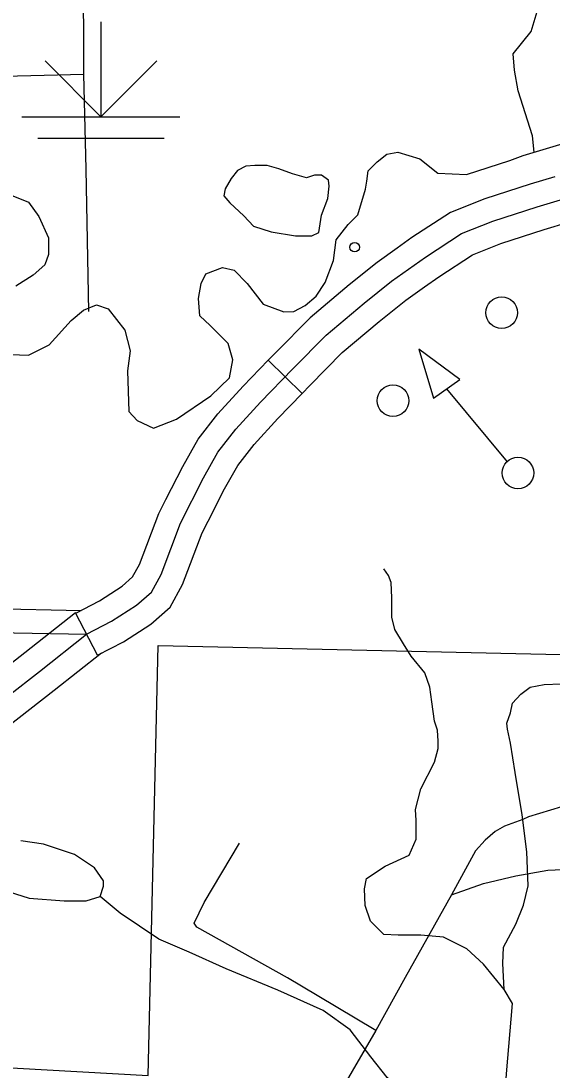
# Model space of a CAD drawing. Extents: x 22866 to 28196, y 1324810 to 1328105.
# Drawn here: x 25607.1 to 25647.4, y 1326061 to 1326140.7 of the extents above; entities that cross this region are included whole.
import ezdxf

# ---------------------------------------------------------------- set-up
doc = ezdxf.new("R2010")
doc.units = 0
for name, color, linetype in [('Level 31', 7, 'Continuous'), ('Level 32', 7, 'Continuous'), ('Level 33', 7, 'Continuous'), ('Level 34', 7, 'Continuous'), ('Level 35', 7, 'Continuous'), ('Level 44', 7, 'Continuous'), ('Level 56', 7, 'Continuous'), ('Level 6', 7, 'Continuous')]:
    doc.layers.add(name, color=color, linetype=linetype)

msp = doc.modelspace()

# ---------------------------------------------------------------- linework, layer by layer
at = {"layer": 'Level 31'}
for p, q in [((25625.862, 1326114.967), (25628.444, 1326112.458)), ((25628.444, 1326112.458), (25628.444, 1326112.458)), ((25612.905, 1326092.578), (25611.231, 1326095.804))]:
    msp.add_line(p, q, dxfattribs=at)
for points in [[(25617.728, 1326098.709), (25619.203, 1326102.61), (25620.958, 1326106.053), (25622.046, 1326107.986), (25623.416, 1326109.743), (25625.276, 1326111.781), (25627.734, 1326114.311), (25630.262, 1326116.876), (25633.162, 1326119.315), (25635.233, 1326120.966), (25637.796, 1326122.794), (25640.535, 1326124.586), (25642.922, 1326125.534), (25646.292, 1326126.624), (25651.102, 1326128.064), (25656.509, 1326129.751), (25660.511, 1326130.77), (25663.011, 1326131.269)], [(25647.638, 1326128.906), (25645.757, 1326128.343), (25642.312, 1326127.229), (25639.701, 1326126.192), (25636.78, 1326124.28), (25635.654, 1326123.478)], [(25637.745, 1326120.546), (25638.812, 1326121.307), (25641.368, 1326122.98), (25643.532, 1326123.84), (25646.828, 1326124.905), (25648.671, 1326125.457)], [(25635.654, 1326123.478), (25634.149, 1326122.404), (25632.021, 1326120.708), (25629.039, 1326118.2), (25626.447, 1326115.57), (25625.862, 1326114.967)], [(25628.444, 1326112.458), (25629.021, 1326113.052), (25631.485, 1326115.552), (25634.302, 1326117.922), (25636.318, 1326119.528), (25637.745, 1326120.546)], [(25618.093, 1326104.398), (25619.371, 1326106.904), (25620.544, 1326108.986), (25622.039, 1326110.905), (25623.966, 1326113.015), (25625.862, 1326114.967)], [(25621.301, 1326102.763), (25622.545, 1326105.202), (25623.549, 1326106.985), (25624.792, 1326108.581), (25626.587, 1326110.546), (25628.444, 1326112.458)], [(25611.246, 1326095.774), (25613.065, 1326096.718), (25614.779, 1326097.83), (25615.567, 1326098.52), (25616.09, 1326099.466), (25617.554, 1326103.339), (25618.093, 1326104.398)], [(25612.905, 1326092.578), (25614.878, 1326093.602), (25616.956, 1326094.95), (25618.414, 1326096.227), (25619.366, 1326097.952), (25620.851, 1326101.88), (25621.301, 1326102.763)], [(25612.075, 1326094.176), (25613.971, 1326095.16), (25615.867, 1326096.39), (25616.991, 1326097.374), (25617.728, 1326098.709)], [(25611.231, 1326095.804), (25607.387, 1326092.759), (25601.839, 1326088.446)], [(25545.688, 1326068.327), (25549.62, 1326069.521), (25552.851, 1326070.435), (25554.887, 1326070.646), (25557.274, 1326070.646), (25561.838, 1326070.365), (25565.981, 1326070.013), (25570.44, 1326069.978), (25573.249, 1326070.189), (25576.198, 1326070.822), (25580.551, 1326073.07), (25585.537, 1326075.46), (25589.68, 1326077.92), (25594.946, 1326081.082), (25598.667, 1326083.893), (25601.265, 1326085.721), (25608.498, 1326091.343), (25612.075, 1326094.176)], [(25604.048, 1326085.604), (25609.609, 1326089.927), (25613.193, 1326092.765)]]:
    msp.add_lwpolyline(points, dxfattribs=at)
at = {"layer": 'Level 32'}
for points in [[(25604.774, 1326096.121), (25611.653, 1326095.985)], [(25573.909, 1326094.851), (25581.703, 1326094.745), (25586.829, 1326094.64), (25592.903, 1326094.429), (25601.048, 1326094.394), (25612.075, 1326094.176)]]:
    msp.add_lwpolyline(points, dxfattribs=at)
at = {"layer": 'Level 33'}
for points in [[(25697.69, 1326086.501), (25694.284, 1326086.941), (25691.648, 1326087.197), (25689.781, 1326087.38), (25687.547, 1326087.344), (25680.517, 1326087.161), (25671.143, 1326087.014), (25667.078, 1326086.904), (25664.369, 1326086.684), (25662.465, 1326086.318), (25660.89, 1326085.841), (25659.865, 1326085.328), (25656.474, 1326084.155), (25649.81, 1326081.59), (25645.636, 1326080.307), (25645.196, 1326080.124), (25643.805, 1326079.611), (25643.109, 1326079.207), (25642.34, 1326078.548), (25641.608, 1326077.741), (25639.777, 1326074.406)], [(25634.039, 1326064.093), (25629.572, 1326066.743), (25627.338, 1326068.099), (25620.454, 1326071.948), (25620.234, 1326072.241), (25621.003, 1326073.817), (25623.676, 1326078.325)], [(25639.777, 1326074.406), (25636.273, 1326068.124), (25634.039, 1326064.093), (25629.645, 1326056.542), (25629.096, 1326055.458), (25628.693, 1326054.358), (25628.473, 1326053.185), (25628.327, 1326052.159), (25628.363, 1326049.85), (25628.583, 1326040.889)]]:
    msp.add_lwpolyline(points, dxfattribs=at)
at = {"layer": 'Level 34'}
for points in [[(25611.867, 1326136.683), (25611.865, 1326138.998), (25611.817, 1326146.633)], [(25589.376, 1326134.431), (25592.087, 1326135.37), (25594.828, 1326136.025), (25597.569, 1326136.517), (25600.637, 1326136.639), (25604.809, 1326136.517), (25611.867, 1326136.683)], [(25612.233, 1326118.665), (25612.029, 1326129.474), (25611.867, 1326136.683)], [(25639.777, 1326074.406), (25642.204, 1326075.246), (25644.658, 1326075.833), (25647.111, 1326076.273), (25649.857, 1326076.382), (25653.592, 1326076.273), (25659.91, 1326076.421)]]:
    msp.add_lwpolyline(points, dxfattribs=at)
at = {"layer": 'Level 35'}
for points in [[(25646.059, 1326130.773), (25645.939, 1326132.013), (25644.841, 1326135.415), (25644.579, 1326136.984), (25644.475, 1326138.24), (25645.834, 1326139.915), (25646.357, 1326141.694), (25646.409, 1326143.106), (25646.252, 1326145.304), (25646.827, 1326147.135), (25647.036, 1326147.868), (25647.768, 1326150.013), (25648.291, 1326152.106), (25648.291, 1326153.153), (25647.245, 1326154.827), (25646.252, 1326156.92)], [(25638.735, 1326129.162), (25640.93, 1326129.084), (25644.224, 1326130.138), (25645.216, 1326130.52), (25649.78, 1326131.89), (25650.861, 1326132.226)], [(25631.019, 1326124.102), (25631.939, 1326125.279), (25632.671, 1326126.012), (25633.246, 1326127.948), (25633.35, 1326128.576), (25633.455, 1326129.361), (25634.134, 1326130.041), (25634.866, 1326130.616), (25635.703, 1326130.773), (25637.376, 1326130.25), (25638.735, 1326129.162)], [(25622.958, 1326126.928), (25624.003, 1326125.933), (25624.735, 1326125.148), (25626.094, 1326124.73), (25627.924, 1326124.416), (25629.179, 1326124.416), (25629.701, 1326124.678), (25629.91, 1326125.986), (25630.381, 1326127.241), (25630.486, 1326128.183), (25630.433, 1326128.654), (25629.91, 1326129.021), (25629.388, 1326129.021), (25628.76, 1326128.811), (25627.715, 1326129.125), (25626.669, 1326129.491), (25625.781, 1326129.753), (25624.84, 1326129.753), (25624.16, 1326129.701), (25623.533, 1326129.387), (25623.062, 1326128.759), (25622.592, 1326127.974), (25622.487, 1326127.451), (25622.958, 1326126.928)], [(25606.083, 1326127.608), (25607.651, 1326126.98), (25608.435, 1326125.881), (25609.167, 1326124.259), (25609.167, 1326123.003), (25608.906, 1326122.218), (25608.017, 1326121.433), (25606.71, 1326120.596)], [(25606.292, 1326115.416), (25607.651, 1326115.364), (25609.219, 1326116.149), (25610.892, 1326117.98), (25611.833, 1326118.765), (25612.826, 1326119.183), (25613.715, 1326118.869), (25614.97, 1326117.247), (25615.388, 1326115.678), (25615.179, 1326114.16), (25615.283, 1326111.073), (25615.911, 1326110.393), (25617.165, 1326109.817), (25618.891, 1326110.497), (25621.504, 1326112.276), (25622.916, 1326113.637), (25623.177, 1326114.997), (25622.811, 1326116.253), (25621.452, 1326117.614), (25620.668, 1326118.346), (25620.563, 1326119.654), (25620.772, 1326120.805), (25621.138, 1326121.538), (25622.393, 1326122.009), (25623.282, 1326121.8), (25624.275, 1326120.805), (25625.477, 1326119.236), (25627.04, 1326118.648), (25627.816, 1326118.685), (25628.666, 1326119.129), (25629.516, 1326119.831), (25630.182, 1326120.867), (25630.81, 1326122.532), (25631.019, 1326124.102)], [(25644.42, 1326066.134), (25643.782, 1326067.206), (25642.214, 1326069.142), (25640.959, 1326070.294), (25639.182, 1326071.183), (25637.457, 1326071.34), (25635.732, 1326071.34), (25634.634, 1326071.392), (25633.64, 1326072.387), (25633.222, 1326073.59), (25633.17, 1326074.846), (25633.327, 1326075.631), (25634.738, 1326076.573), (25636.568, 1326077.41), (25637.091, 1326078.613), (25637.091, 1326080.026), (25637.038, 1326080.863), (25637.457, 1326082.433), (25638.502, 1326084.474), (25638.764, 1326085.489), (25638.764, 1326086.064), (25638.711, 1326086.901), (25638.502, 1326087.582), (25638.293, 1326089.047), (25638.136, 1326090.146), (25637.77, 1326091.244), (25636.725, 1326092.5), (25636.15, 1326093.442), (25635.47, 1326094.541), (25635.261, 1326095.483), (25635.261, 1326096.948), (25635.209, 1326098.099), (25635, 1326098.622), (25634.634, 1326099.145)], [(25643.782, 1326067.206), (25643.678, 1326069.174), (25643.73, 1326070.429), (25644.671, 1326072.156), (25645.246, 1326073.621), (25645.612, 1326075.086), (25645.507, 1326077.65), (25645.141, 1326080.476), (25644.619, 1326083.668), (25644.253, 1326085.918), (25644.044, 1326086.964), (25643.991, 1326087.435), (25644.253, 1326088.22), (25644.41, 1326088.953), (25645.037, 1326089.633), (25645.769, 1326090.156), (25646.814, 1326090.365), (25648.121, 1326090.418), (25649.271, 1326090.313), (25649.742, 1326090.313)], [(25606.195, 1326074.621), (25607.711, 1326074.15), (25610.377, 1326073.941), (25612.05, 1326073.941), (25613.096, 1326074.255), (25613.357, 1326075.04), (25613.357, 1326075.458), (25612.677, 1326076.453), (25611.161, 1326077.447), (25608.809, 1326078.232), (25607.084, 1326078.493)], [(25630.044, 1326065.61), (25626.594, 1326067.154), (25622.673, 1326068.776), (25619.85, 1326070.032), (25617.55, 1326071.026), (25614.622, 1326073.014), (25613.096, 1326074.255)], [(25638.722, 1326045.335), (25639.924, 1326047.872), (25642.538, 1326054.622), (25643.793, 1326058.285), (25643.949, 1326060.797), (25644.42, 1326066.134)], [(25639.924, 1326047.872), (25638.931, 1326048.605), (25638.565, 1326050.279), (25636.997, 1326054.936), (25636.056, 1326058.965), (25635.847, 1326059.698), (25634.906, 1326060.535), (25633.651, 1326062.105), (25632.083, 1326064.145), (25630.044, 1326065.61)]]:
    msp.add_lwpolyline(points, dxfattribs=at)
at = {"layer": 'Level 44'}
for p, q in [((25613.161, 1326140.659), (25613.161, 1326133.458)), ((25613.161, 1326133.458), (25608.918, 1326137.701)), ((25613.161, 1326133.458), (25617.404, 1326137.701)), ((25607.16, 1326133.458), (25619.162, 1326133.458)), ((25608.36, 1326131.822), (25617.962, 1326131.822))]:
    msp.add_line(p, q, dxfattribs=at)
at = {"layer": 'Level 56'}
msp.add_line((25639.414, 1326112.8), (25644.022, 1326107.266), dxfattribs=at)
msp.add_lwpolyline([(25638.427, 1326112.101), (25640.428, 1326113.512), (25637.311, 1326115.808)], close=True, dxfattribs=at)
for centre, radius in [((25632.429, 1326123.552), 0.36), ((25643.599, 1326118.578), 1.2), ((25635.334, 1326111.904), 1.2), ((25644.825, 1326106.416), 1.2)]:
    msp.add_circle(centre, radius, dxfattribs=at)
at = {"layer": 'Level 6'}
msp.add_lwpolyline([(25649.325, 1325996.51), (25617.16, 1325996.348), (25585.423, 1325996.188), (25585.689, 1325963.851), (25585.931, 1325934.488), (25559.886, 1325935.044), (25554.195, 1325935.166), (25522.315, 1325935.847), (25490.393, 1325936.529), (25490.241, 1325962.615), (25495.22, 1325962.441), (25495.22, 1325967.451), (25522.099, 1325966.382), (25553.989, 1325965.112), (25553.629, 1325999.845), (25553.296, 1326032.116), (25585.157, 1326028.451), (25586.053, 1326062.394), (25616.739, 1326060.688), (25617.505, 1326093.326), (25649.197, 1326092.61)], dxfattribs=at)

doc.saveas('drawing.dxf')
